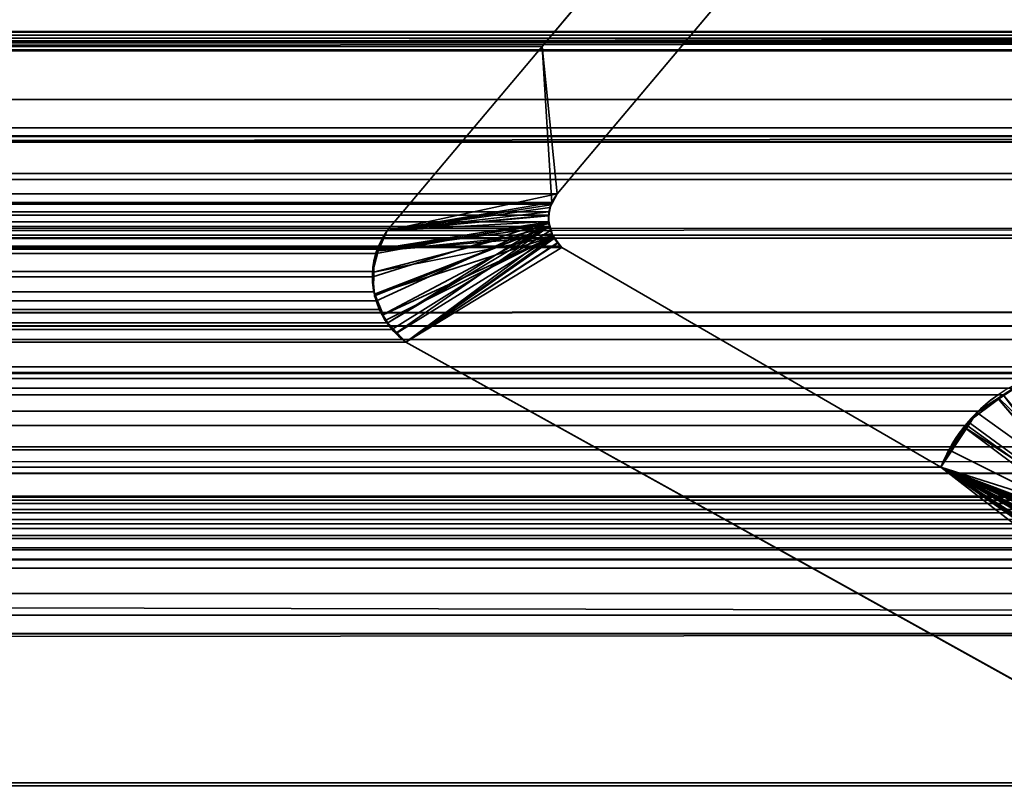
# Model space of a CAD drawing. Header units: millimetres. Extents: x -603 to 3703, y -120 to 249.
# Tile 615 of 656: x 1970.07 to 1975.56, y -3.07 to 1.2. Entities that reach past the tile are written whole.
import ezdxf

# ---------------------------------------------------------------- set-up
doc = ezdxf.new("R2010")
doc.units = ezdxf.units.MM
doc.layers.add('152', color=7, linetype='Continuous', true_color=0xffffff)

# ---------------------------------------------------------------- blocks, each defined once
blk = doc.blocks.new('UG_SURFACE_002')
at = {"layer": '152', "color": 252, "linetype": 'Continuous', "lineweight": 35}
for points in [[(2177.5, -30, 2213.0001), (2177.5, 229.8, 2213.0001), (822.5, 229.8, 2213.0001), (822.5, -30, 2213.0001)], [(972.5, -30, 2063), (972.5, 229.8, 2063), (2027.4999, 229.8, 2063), (2027.4999, -30, 2063)]]:
    blk.add_3dface(points, dxfattribs=at)
blk = doc.blocks.new('UG_SURFACE_085')
at = {"layer": '152', "color": 43, "linetype": 'Continuous', "lineweight": 35}
for points in [[(1016, 0, 2017), (1016, -49, 2017), (1984, -49, 2017), (1984, 0, 2017)], [(1081, 0, 948), (1107, 0, 951.5), (1984, 0, 2), (1016, 0, 2)], [(1107, 0, 1186.5), (1081, 0, 1190.0001), (1016, 0, 2017), (1984, 0, 2017)], [(1984, 0, 2017), (1984, 0, 2), (1107, 0, 951.5), (1107, 0, 1186.5)], [(1016, 0, 2), (1984, 0, 2), (1984, -2), (1016, -2)], [(1016, -47), (1016, -2), (1984, -2), (1984, -47)]]:
    blk.add_3dface(points, dxfattribs=at)
blk = doc.blocks.new('UG_SURFACE_148')
at = {"layer": '152', "color": 7, "linetype": 'Continuous', "lineweight": 35}
for points in [[(1986.6695, 1.0733, 2020.1695), (1013.325, 2.6459, 2020.175), (1013.2391, 0.3109, 2020.2608)], [(1986.6695, 1.0733, 2020.1695), (1986.675, 2.6459, 2020.175), (1013.325, 2.6459, 2020.175)], [(1017.5786, 1.7573, 2015.9214), (1982.4214, 1.7573, 2015.9214), (1981.7749, 1.0741, 2015.275), (1018.2251, 1.0741, 2015.275)], [(1973.5372, 1.7131, 2007.0372), (1972.985, 1.0529, 2006.485), (1027.015, 1.0529, 2006.485), (1026.4628, 1.7131, 2007.0372)], [(1972.985, 1.0529, 2006.485), (1973.5372, 1.7131, 2007.0372), (1974.0072, 1.345, 2007.5073), (1973.069, 0.2303, 2006.5689)], [(1025.9928, 1.345, 2007.5073), (1026.931, 0.2303, 2006.5689), (1973.069, 0.2303, 2006.5689), (1974.0072, 1.345, 2007.5073)], [(1983.0514, 1.1329, 2016.5515), (1984.5084, 0.5991, 2018.0085), (1015.4916, 0.5991, 2018.0085), (1016.9486, 1.1329, 2016.5515)], [(1983.0514, 1.1329, 2016.5515), (1016.9486, 1.1329, 2016.5515), (1016.9967, 1.1297, 2016.5033)], [(1983.0011, 1.1363, 2016.5012), (1016.9967, 1.1297, 2016.5033), (1017.0606, 1.1255, 2016.4394)], [(1983.0011, 1.1363, 2016.5012), (1983.0031, 1.1361, 2016.5031), (1016.9967, 1.1297, 2016.5033)], [(1016.9967, 1.1297, 2016.5033), (1983.0031, 1.1361, 2016.5031), (1983.0514, 1.1329, 2016.5515)], [(1017.0606, 1.1255, 2016.4394), (1982.9315, 1.1144, 2016.4316), (1983.0011, 1.1363, 2016.5012)], [(1017.0606, 1.1255, 2016.4394), (1017.0691, 1.1208, 2016.4309), (1982.9315, 1.1144, 2016.4316)], [(1982.8825, 1.0991, 2016.3825), (1017.0691, 1.1208, 2016.4309), (1017.1335, 1.0854, 2016.3665)], [(1982.8825, 1.0991, 2016.3825), (1982.9315, 1.1144, 2016.4316), (1017.0691, 1.1208, 2016.4309)], [(1013.2391, 0.3109, 2020.2608), (1986.7144, 0.3099, 2020.2143), (1986.6695, 1.0733, 2020.1695)], [(1017.1335, 1.0854, 2016.3665), (1982.8674, 1.0844, 2016.3674), (1982.8825, 1.0991, 2016.3825)], [(1982.8674, 1.0844, 2016.3674), (1017.1335, 1.0854, 2016.3665), (1017.1434, 1.08, 2016.3567)], [(1017.1434, 1.08, 2016.3567), (1982.8143, 1.0331, 2016.3143), (1982.8674, 1.0844, 2016.3674)], [(1017.1434, 1.08, 2016.3567), (1017.1857, 1.0331, 2016.3143), (1982.8143, 1.0331, 2016.3143)], [(1018.5249, 0.7572, 2014.9751), (1018.2251, 1.0741, 2015.275), (1981.7749, 1.0741, 2015.275)], [(1018.5249, 0.7572, 2014.9751), (1981.7749, 1.0741, 2015.275), (1981.4751, 0.7572, 2014.9751)], [(1972.985, 1.0529, 2006.485), (1972.1192, 0.025, 2005.6193), (1027.8808, 0.025, 2005.6193), (1027.015, 1.0529, 2006.485)], [(1973.069, 0.2303, 2006.5689), (1973.0376, 0.1807, 2006.5374), (1972.1192, 0.025, 2005.6193), (1972.985, 1.0529, 2006.485)], [(1982.8143, 1.0331, 2016.3143), (1017.1857, 1.0331, 2016.3143), (1017.8912, 0.4417, 2015.6088)], [(1017.8912, 0.4417, 2015.6088), (1982.1423, 0.3422, 2015.6424), (1982.8143, 1.0331, 2016.3143)], [(1981.4751, 0.7572, 2014.9751), (1980.0892, -0.0172, 2013.5891), (1019.9108, -0.0172, 2013.5891), (1018.5249, 0.7572, 2014.9751)], [(1014.2697, -0.8721, 2019.2304), (1985.6925, 0.5499, 2019.1925), (1985.6869, -0.4242, 2019.187)], [(1014.2697, -0.8721, 2019.2304), (1014.3075, 0.5499, 2019.1925), (1985.6925, 0.5499, 2019.1925)], [(1014.3124, 0.5521, 2019.1877), (1985.6876, 0.5521, 2019.1877), (1985.6925, 0.5499, 2019.1925), (1014.3075, 0.5499, 2019.1925)], [(1985.6853, 0.5531, 2019.1853), (1014.3124, 0.5521, 2019.1877), (1014.3147, 0.5531, 2019.1853)], [(1985.6853, 0.5531, 2019.1853), (1985.6876, 0.5521, 2019.1877), (1014.3124, 0.5521, 2019.1877)], [(1014.3147, 0.5531, 2019.1853), (1014.3213, 0.5528, 2019.1786), (1985.6787, 0.5528, 2019.1786)], [(1985.6787, 0.5528, 2019.1786), (1985.6853, 0.5531, 2019.1853), (1014.3147, 0.5531, 2019.1853)], [(1014.3213, 0.5528, 2019.1786), (1014.3424, 0.5517, 2019.1576), (1985.6576, 0.5519, 2019.1576)], [(1985.6576, 0.5519, 2019.1576), (1985.6787, 0.5528, 2019.1786), (1014.3213, 0.5528, 2019.1786)], [(1985.604, 0.5495, 2019.104), (1985.6576, 0.5519, 2019.1576), (1014.3424, 0.5517, 2019.1576)], [(1014.3424, 0.5517, 2019.1576), (1014.3961, 0.5491, 2019.1038), (1985.604, 0.5495, 2019.104)], [(1015.077, 0.516, 2018.4231), (1984.5084, 0.5991, 2018.0085), (1984.8992, 0.5179, 2018.3992)], [(1015.077, 0.516, 2018.4231), (1015.4916, 0.5991, 2018.0085), (1984.5084, 0.5991, 2018.0085)], [(1984.9817, 0.5216, 2018.4817), (1985.604, 0.5495, 2019.104), (1014.3961, 0.5491, 2019.1038)], [(1014.3961, 0.5491, 2019.1038), (1015.0189, 0.5188, 2018.481), (1984.9817, 0.5216, 2018.4817)], [(1984.8992, 0.5179, 2018.3992), (1984.9817, 0.5216, 2018.4817), (1015.0189, 0.5188, 2018.481)], [(1984.8992, 0.5179, 2018.3992), (1015.0189, 0.5188, 2018.481), (1015.077, 0.516, 2018.4231)], [(1981.8425, 0.0339, 2015.3425), (1017.8912, 0.4417, 2015.6088), (1019.3079, -0.7461, 2014.1921)], [(1981.8425, 0.0339, 2015.3425), (1982.1423, 0.3422, 2015.6424), (1017.8912, 0.4417, 2015.6088)], [(1986.8573, -2.122, 2020.3571), (1013.2391, 0.3109, 2020.2608), (1013.1508, -2.0882, 2020.3493)], [(1986.8573, -2.122, 2020.3571), (1986.7144, 0.3099, 2020.2143), (1013.2391, 0.3109, 2020.2608)], [(1973.0376, 0.1807, 2006.5374), (1026.931, 0.2303, 2006.5689), (1026.9624, 0.1807, 2006.5374)], [(1973.0376, 0.1807, 2006.5374), (1973.069, 0.2303, 2006.5689), (1026.931, 0.2303, 2006.5689)], [(1026.9624, 0.1807, 2006.5374), (1973.035, 0.1723, 2006.5351), (1973.0376, 0.1807, 2006.5374)], [(1026.9624, 0.1807, 2006.5374), (1026.965, 0.1723, 2006.5351), (1973.035, 0.1723, 2006.5351)], [(1973.0219, 0.1294, 2006.5219), (1026.965, 0.1723, 2006.5351), (1026.9781, 0.1294, 2006.5219)], [(1973.0219, 0.1294, 2006.5219), (1973.035, 0.1723, 2006.5351), (1026.965, 0.1723, 2006.5351)], [(1973.0376, 0.1807, 2006.5374), (1973.035, 0.1723, 2006.5351), (1973.0219, 0.1294, 2006.5219), (1972.1192, 0.025, 2005.6193)], [(1026.9781, 0.1294, 2006.5219), (1973.0213, 0.1112, 2006.5212), (1973.0219, 0.1294, 2006.5219)], [(1026.9781, 0.1294, 2006.5219), (1026.9787, 0.1112, 2006.5212), (1973.0213, 0.1112, 2006.5212)], [(1973.0198, 0.0733, 2006.5198), (1026.9787, 0.1112, 2006.5212), (1026.9802, 0.0733, 2006.5198)], [(1973.0198, 0.0733, 2006.5198), (1973.0213, 0.1112, 2006.5212), (1026.9787, 0.1112, 2006.5212)], [(1972.0643, -0.0787, 2005.5642), (1972.1192, 0.025, 2005.6193), (1973.0213, 0.1112, 2006.5212), (1973.0198, 0.0733, 2006.5198)], [(1972.1192, 0.025, 2005.6193), (1973.0219, 0.1294, 2006.5219), (1973.0213, 0.1112, 2006.5212)], [(1026.9802, 0.0733, 2006.5198), (1026.9744, 0.047, 2006.5255), (1973.0256, 0.047, 2006.5255)], [(1026.9802, 0.0733, 2006.5198), (1973.0256, 0.047, 2006.5255), (1973.0198, 0.0733, 2006.5198)], [(1972.0393, -0.2338, 2005.5394), (1972.0376, -0.2035, 2005.5375), (1972.059, -0.1034, 2005.559), (1973.0198, 0.0733, 2006.5198)], [(1973.0198, 0.0733, 2006.5198), (1972.0603, -0.3678, 2005.5604), (1972.0443, -0.3168, 2005.5444), (1972.0393, -0.2338, 2005.5394)], [(1973.0198, 0.0733, 2006.5198), (1972.059, -0.1034, 2005.559), (1972.0643, -0.0787, 2005.5642)], [(1972.1231, -0.4908, 2005.6231), (1972.0751, -0.4152, 2005.5752), (1972.0603, -0.3678, 2005.5604), (1973.0198, 0.0733, 2006.5198)], [(1972.1231, -0.4908, 2005.6231), (1973.0198, 0.0733, 2006.5198), (1973.0256, 0.047, 2006.5255)], [(1981.8425, 0.0339, 2015.3425), (1019.3079, -0.7461, 2014.1921), (1019.6105, -0.83, 2013.8896)], [(1019.6105, -0.83, 2013.8896), (1980.3668, -0.7665, 2013.8669), (1981.8425, 0.0339, 2015.3425)], [(1026.9696, 0.0245, 2006.5303), (1026.9507, -0.0149, 2006.5494), (1973.0493, -0.0149, 2006.5494)], [(1973.0304, 0.0245, 2006.5303), (1026.9744, 0.047, 2006.5255), (1026.9696, 0.0245, 2006.5303)], [(1026.9696, 0.0245, 2006.5303), (1973.0493, -0.0149, 2006.5494), (1973.0304, 0.0245, 2006.5303)], [(1973.0304, 0.0245, 2006.5303), (1973.0256, 0.047, 2006.5255), (1026.9744, 0.047, 2006.5255)], [(1027.9288, -0.0611, 2005.5711), (1027.8808, 0.025, 2005.6193), (1972.1192, 0.025, 2005.6193)], [(1027.9288, -0.0611, 2005.5711), (1972.1192, 0.025, 2005.6193), (1972.0643, -0.0787, 2005.5642)], [(1973.0256, 0.047, 2006.5255), (1973.0304, 0.0245, 2006.5303), (1972.1459, -0.5265, 2005.646), (1972.1231, -0.4908, 2005.6231)], [(1972.2236, -0.597, 2005.7235), (1972.1459, -0.5265, 2005.646), (1973.0304, 0.0245, 2006.5303), (1973.0493, -0.0149, 2006.5494)], [(1019.9108, -0.0172, 2013.5891), (1980.0892, -0.0172, 2013.5891), (1979.208, -0.5094, 2012.7079)], [(1020.792, -0.5094, 2012.7079), (1019.9108, -0.0172, 2013.5891), (1979.208, -0.5094, 2012.7079)], [(1026.9481, -0.0203, 2006.552), (1026.9113, -0.0624, 2006.5887), (1973.0887, -0.0624, 2006.5887)], [(1973.0519, -0.0203, 2006.552), (1026.9507, -0.0149, 2006.5494), (1026.9481, -0.0203, 2006.552)], [(1026.9481, -0.0203, 2006.552), (1973.0887, -0.0624, 2006.5887), (1973.0519, -0.0203, 2006.552)], [(1973.0519, -0.0203, 2006.552), (1973.0493, -0.0149, 2006.5494), (1026.9507, -0.0149, 2006.5494)], [(1973.0493, -0.0149, 2006.5494), (1973.0519, -0.0203, 2006.552), (1972.2236, -0.597, 2005.7235)], [(1972.2236, -0.597, 2005.7235), (1973.0519, -0.0203, 2006.552), (1973.0887, -0.0624, 2006.5887), (1973.0943, -0.0688, 2006.5944)], [(1026.9057, -0.0688, 2006.5944), (1024.7903, -1.2961, 2008.7097), (1975.2097, -1.2961, 2008.7097), (1973.0943, -0.0688, 2006.5944)], [(1026.9057, -0.0688, 2006.5944), (1973.0943, -0.0688, 2006.5944), (1973.0887, -0.0624, 2006.5887), (1026.9113, -0.0624, 2006.5887)], [(1972.0643, -0.0787, 2005.5642), (1027.9411, -0.1038, 2005.559), (1027.9288, -0.0611, 2005.5711)], [(1972.0643, -0.0787, 2005.5642), (1972.059, -0.1034, 2005.559), (1027.9411, -0.1038, 2005.559)], [(1027.9574, -0.1601, 2005.5425), (1027.9411, -0.1038, 2005.559), (1972.059, -0.1034, 2005.559)], [(1027.9574, -0.1601, 2005.5425), (1972.059, -0.1034, 2005.559), (1972.0376, -0.2035, 2005.5375)], [(1973.0943, -0.0688, 2006.5944), (1975.2097, -1.2961, 2008.7097), (1979.6005, -4.6975, 2013.1006), (1972.2236, -0.597, 2005.7235)], [(1972.0376, -0.2035, 2005.5375), (1027.9602, -0.2344, 2005.5399), (1027.9574, -0.1601, 2005.5425)], [(1972.0376, -0.2035, 2005.5375), (1972.0393, -0.2338, 2005.5394), (1027.9602, -0.2344, 2005.5399)], [(1972.0443, -0.3168, 2005.5444), (1027.941, -0.3689, 2005.559), (1027.9616, -0.2735, 2005.5385)], [(1027.9616, -0.2735, 2005.5385), (1027.9602, -0.2344, 2005.5399), (1972.0393, -0.2338, 2005.5394)], [(1027.9616, -0.2735, 2005.5385), (1972.0393, -0.2338, 2005.5394), (1972.0443, -0.3168, 2005.5444)], [(1972.0443, -0.3168, 2005.5444), (1972.0603, -0.3678, 2005.5604), (1027.941, -0.3689, 2005.559)], [(1027.8827, -0.4899, 2005.6174), (1972.0603, -0.3678, 2005.5604), (1972.0751, -0.4152, 2005.5752)], [(1027.8827, -0.4899, 2005.6174), (1027.9381, -0.3818, 2005.5618), (1972.0603, -0.3678, 2005.5604)], [(1027.9381, -0.3818, 2005.5618), (1027.941, -0.3689, 2005.559), (1972.0603, -0.3678, 2005.5604)], [(1985.6869, -0.4242, 2019.187), (1014.1946, -1.1999, 2019.3055), (1014.2697, -0.8721, 2019.2304)], [(1985.6869, -0.4242, 2019.187), (1985.8462, -1.1821, 2019.3462), (1014.1946, -1.1999, 2019.3055)], [(1972.0751, -0.4152, 2005.5752), (1027.879, -0.4936, 2005.621), (1027.8827, -0.4899, 2005.6174)], [(1972.0751, -0.4152, 2005.5752), (1972.1231, -0.4908, 2005.6231), (1027.879, -0.4936, 2005.621)], [(1972.1459, -0.5265, 2005.646), (1027.7764, -0.597, 2005.7235), (1027.879, -0.4936, 2005.621)], [(1027.879, -0.4936, 2005.621), (1972.1231, -0.4908, 2005.6231), (1972.1459, -0.5265, 2005.646)], [(1979.208, -0.5094, 2012.7079), (1978.1899, -0.5839, 2011.6899), (1021.8101, -0.5839, 2011.6899), (1020.792, -0.5094, 2012.7079)], [(1972.1459, -0.5265, 2005.646), (1972.2236, -0.597, 2005.7235), (1027.7764, -0.597, 2005.7235)], [(1972.2236, -0.597, 2005.7235), (1979.6005, -4.6975, 2013.1006), (1020.3995, -4.6975, 2013.1006), (1027.7764, -0.597, 2005.7235)], [(1021.8101, -0.5839, 2011.6899), (1978.1899, -0.5839, 2011.6899), (1976.1124, -0.7357, 2009.6123), (1023.8876, -0.7357, 2009.6123)], [(1979.4418, -1.2682, 2012.9418), (1980.3668, -0.7665, 2013.8669), (1019.6105, -0.83, 2013.8896)], [(1024.0185, -0.7343, 2009.4814), (1023.8876, -0.7357, 2009.6123), (1976.1124, -0.7357, 2009.6123)], [(1024.0185, -0.7343, 2009.4814), (1976.1124, -0.7357, 2009.6123), (1975.8708, -0.7731, 2009.3708)], [(1975.8708, -0.7731, 2009.3708), (1024.1283, -0.7667, 2009.3718), (1024.0185, -0.7343, 2009.4814)], [(1024.1283, -0.7667, 2009.3718), (1975.8708, -0.7731, 2009.3708), (1975.6985, -0.7998, 2009.1984)], [(1975.6985, -0.7998, 2009.1984), (1024.3875, -0.8429, 2009.1126), (1024.1283, -0.7667, 2009.3718)], [(1975.6985, -0.7998, 2009.1984), (1975.6159, -0.8539, 2009.1159), (1024.3875, -0.8429, 2009.1126)], [(1019.6105, -0.83, 2013.8896), (1021.6314, -1.3904, 2011.8687), (1978.3791, -1.3308, 2011.8792)], [(1978.3791, -1.3308, 2011.8792), (1979.4418, -1.2682, 2012.9418), (1019.6105, -0.83, 2013.8896)], [(1024.3959, -0.8454, 2009.104), (1024.3875, -0.8429, 2009.1126), (1975.6159, -0.8539, 2009.1159)], [(1024.3959, -0.8454, 2009.104), (1975.6159, -0.8539, 2009.1159), (1975.5583, -0.8916, 2009.0582)], [(1975.5583, -0.8916, 2009.0582), (1024.443, -0.8844, 2009.057), (1024.3959, -0.8454, 2009.104)], [(1975.5583, -0.8916, 2009.0582), (1975.6159, -0.8539, 2009.1159), (1976.1159, -1.5323, 2009.6159), (1976.1066, -1.5495, 2009.6066)], [(1024.645, -1.0515, 2008.8551), (1024.443, -0.8844, 2009.057), (1975.5583, -0.8916, 2009.0582)], [(1024.645, -1.0515, 2008.8551), (1975.5583, -0.8916, 2009.0582), (1975.4189, -0.9829, 2008.919)], [(1976.0853, -1.5884, 2009.5854), (1975.3581, -1.0629, 2008.8582), (1975.4189, -0.9829, 2008.919), (1975.5583, -0.8916, 2009.0582)], [(1976.1066, -1.5495, 2009.6066), (1976.0853, -1.5884, 2009.5854), (1975.5583, -0.8916, 2009.0582)], [(1975.4189, -0.9829, 2008.919), (1024.6468, -1.0545, 2008.8532), (1024.645, -1.0515, 2008.8551)], [(1975.4189, -0.9829, 2008.919), (1975.3581, -1.0629, 2008.8582), (1024.6468, -1.0545, 2008.8532)], [(1024.6468, -1.0545, 2008.8532), (1975.3581, -1.0629, 2008.8582), (1975.2555, -1.1981, 2008.7554)], [(1975.2555, -1.1981, 2008.7554), (1024.7903, -1.2961, 2008.7097), (1024.6468, -1.0545, 2008.8532)], [(1975.2555, -1.1981, 2008.7554), (1975.3581, -1.0629, 2008.8582), (1976.0853, -1.5884, 2009.5854), (1976.0796, -1.6115, 2009.5797)], [(1986.3259, -3.4653, 2019.8257), (1013.6755, -3.4656, 2019.8245), (1014.1946, -1.1999, 2019.3055)], [(1014.1946, -1.1999, 2019.3055), (1985.8462, -1.1821, 2019.3462), (1986.3259, -3.4653, 2019.8257)], [(1975.2555, -1.1981, 2008.7554), (1975.2097, -1.2961, 2008.7097), (1024.7903, -1.2961, 2008.7097)], [(1976.0796, -1.6115, 2009.5797), (1976.0729, -1.6382, 2009.573), (1975.2097, -1.2961, 2008.7097), (1975.2555, -1.1981, 2008.7554)], [(1975.2097, -1.2961, 2008.7097), (1980.1003, -4.5617, 2013.6001), (1980.0317, -4.6469, 2013.5317)], [(1975.2097, -1.2961, 2008.7097), (1980.1462, -4.441, 2013.6461), (1980.1432, -4.4634, 2013.6433)], [(1980.1462, -4.441, 2013.6461), (1975.2097, -1.2961, 2008.7097), (1976.1825, -1.8586, 2009.6824)], [(1980.1432, -4.4634, 2013.6433), (1980.1078, -4.5523, 2013.6077), (1980.1003, -4.5617, 2013.6001), (1975.2097, -1.2961, 2008.7097)], [(1975.2097, -1.2961, 2008.7097), (1976.0729, -1.6382, 2009.573), (1976.0729, -1.6768, 2009.573)], [(1975.2097, -1.2961, 2008.7097), (1976.123, -1.8086, 2009.6228), (1976.1276, -1.8126, 2009.6276), (1976.1825, -1.8586, 2009.6824)], [(1975.2097, -1.2961, 2008.7097), (1976.0859, -1.7456, 2009.5859), (1976.0927, -1.7572, 2009.5928)], [(1976.0927, -1.7572, 2009.5928), (1976.123, -1.8086, 2009.6228), (1975.2097, -1.2961, 2008.7097)], [(1976.0729, -1.6768, 2009.573), (1976.0728, -1.6936, 2009.5727), (1975.2097, -1.2961, 2008.7097)], [(1976.0728, -1.6936, 2009.5727), (1976.0859, -1.7456, 2009.5859), (1975.2097, -1.2961, 2008.7097)], [(1979.7131, -4.7292, 2013.2132), (1979.6005, -4.6975, 2013.1006), (1975.2097, -1.2961, 2008.7097), (1980.0317, -4.6469, 2013.5317)], [(1978.3791, -1.3308, 2011.8792), (1021.6314, -1.3904, 2011.8687), (1022.2456, -1.5607, 2011.2543)], [(1978.3791, -1.3308, 2011.8792), (1022.2456, -1.5607, 2011.2543), (1023.7856, -1.4582, 2009.7144)], [(1023.7856, -1.4582, 2009.7144), (1976.2144, -1.4582, 2009.7144), (1978.3791, -1.3308, 2011.8792)], [(1023.7856, -1.4582, 2009.7144), (1023.7929, -1.4627, 2009.7072), (1976.2069, -1.462, 2009.707)], [(1976.2069, -1.462, 2009.707), (1976.2144, -1.4582, 2009.7144), (1023.7856, -1.4582, 2009.7144)], [(1976.1724, -1.4795, 2009.6724), (1976.2069, -1.462, 2009.707), (1023.7929, -1.4627, 2009.7072)], [(1976.1724, -1.4795, 2009.6724), (1023.7929, -1.4627, 2009.7072), (1023.8483, -1.4972, 2009.6517)], [(1023.8483, -1.4972, 2009.6517), (1976.1524, -1.4982, 2009.6524), (1976.1724, -1.4795, 2009.6724)], [(1976.1159, -1.5323, 2009.6159), (1023.8483, -1.4972, 2009.6517), (1023.8578, -1.5032, 2009.6421)], [(1976.1159, -1.5323, 2009.6159), (1976.1524, -1.4982, 2009.6524), (1023.8483, -1.4972, 2009.6517)], [(1023.8578, -1.5032, 2009.6421), (1976.1066, -1.5495, 2009.6066), (1976.1159, -1.5323, 2009.6159)], [(1023.8578, -1.5032, 2009.6421), (1023.8941, -1.549, 2009.6059), (1976.1066, -1.5495, 2009.6066)], [(1976.0853, -1.5884, 2009.5854), (1023.8941, -1.549, 2009.6059), (1023.8994, -1.5558, 2009.6006)], [(1976.0853, -1.5884, 2009.5854), (1976.1066, -1.5495, 2009.6066), (1023.8941, -1.549, 2009.6059)], [(1023.8994, -1.5558, 2009.6006), (1976.0796, -1.6115, 2009.5797), (1976.0853, -1.5884, 2009.5854)], [(1023.8994, -1.5558, 2009.6006), (1023.9217, -1.6106, 2009.5782), (1976.0796, -1.6115, 2009.5797)], [(1023.9217, -1.6106, 2009.5782), (1023.9217, -1.6108, 2009.5782), (1976.0796, -1.6115, 2009.5797)], [(1976.0729, -1.6382, 2009.573), (1023.9217, -1.6108, 2009.5782), (1023.9288, -1.6734, 2009.5713)], [(1976.0729, -1.6382, 2009.573), (1976.0796, -1.6115, 2009.5797), (1023.9217, -1.6108, 2009.5782)], [(1023.9288, -1.6734, 2009.5713), (1976.0729, -1.6768, 2009.573), (1976.0729, -1.6382, 2009.573)], [(1976.0728, -1.6936, 2009.5727), (1023.9283, -1.6767, 2009.5718), (1023.9205, -1.7264, 2009.5794)], [(1023.9205, -1.7264, 2009.5794), (1976.0859, -1.7456, 2009.5859), (1976.0728, -1.6936, 2009.5727)], [(1023.9288, -1.6734, 2009.5713), (1023.9283, -1.6767, 2009.5718), (1976.0729, -1.6768, 2009.573)], [(1976.0728, -1.6936, 2009.5727), (1976.0729, -1.6768, 2009.573), (1023.9283, -1.6767, 2009.5718)], [(1976.123, -1.8086, 2009.6228), (1023.9074, -1.7574, 2009.5925), (1023.8804, -1.8045, 2009.6197)], [(1023.9074, -1.7574, 2009.5925), (1976.0927, -1.7572, 2009.5928), (1976.0859, -1.7456, 2009.5859)], [(1976.0859, -1.7456, 2009.5859), (1023.9141, -1.7456, 2009.5859), (1023.9074, -1.7574, 2009.5925)], [(1976.123, -1.8086, 2009.6228), (1976.0927, -1.7572, 2009.5928), (1023.9074, -1.7574, 2009.5925)], [(1023.9205, -1.7264, 2009.5794), (1023.9141, -1.7456, 2009.5859), (1976.0859, -1.7456, 2009.5859)], [(1976.1276, -1.8126, 2009.6276), (1023.872, -1.8117, 2009.6281), (1023.8175, -1.8586, 2009.6824)], [(1023.8175, -1.8586, 2009.6824), (1976.1825, -1.8586, 2009.6824), (1976.1276, -1.8126, 2009.6276)], [(1023.8804, -1.8045, 2009.6197), (1023.872, -1.8117, 2009.6281), (1976.1276, -1.8126, 2009.6276)], [(1023.8804, -1.8045, 2009.6197), (1976.1276, -1.8126, 2009.6276), (1976.123, -1.8086, 2009.6228)], [(1979.9683, -4.0486, 2013.4683), (1976.1825, -1.8586, 2009.6824), (1023.8175, -1.8586, 2009.6824), (1020.0317, -4.0486, 2013.4683)], [(1013.1508, -2.0882, 2020.3493), (1013.0994, -2.223, 2020.4005), (1986.8972, -2.2255, 2020.3972)], [(1013.1508, -2.0882, 2020.3493), (1986.8972, -2.2255, 2020.3972), (1986.8573, -2.122, 2020.3571)], [(1986.8972, -2.2255, 2020.3972), (1013.0994, -2.223, 2020.4005), (1012.7817, -3.0566, 2020.7183)], [(1012.7817, -3.0566, 2020.7183), (1987.2183, -3.0566, 2020.7183), (1986.8972, -2.2255, 2020.3972)], [(1012.7748, -3.074, 2020.7253), (1987.2252, -3.074, 2020.7253), (1987.2183, -3.0566, 2020.7183), (1012.7817, -3.0566, 2020.7183)]]:
    blk.add_3dface(points, dxfattribs=at)
blk = doc.blocks.new('UG_SURFACE_149')
at = {"layer": '152', "color": 7, "linetype": 'Continuous', "lineweight": 35}
for points in [[(1973.5372, 1.7131, -7), (1972.985, 1.0529, -7), (1972.985, 1.0529, 2006.485), (1973.5372, 1.7131, 2007.0372)], [(1972.985, 1.0529, -7), (1973.5372, 1.7131, -7), (1974.0072, 1.345, -7), (1973.069, 0.2303, -7)], [(1973.069, 0.2303, 2006.5689), (1974.0072, 1.345, 2007.5073), (1973.5372, 1.7131, 2007.0372), (1972.985, 1.0529, 2006.485)], [(1974.0072, 1.345, 2007.5073), (1973.069, 0.2303, 2006.5689), (1973.069, 0.2303, -7), (1974.0072, 1.345, -7)], [(1972.985, 1.0529, -7), (1972.1192, 0.025, -7), (1972.1192, 0.025, 2005.6193), (1972.985, 1.0529, 2006.485)], [(1973.069, 0.2303, -7), (1972.1192, 0.025, -7), (1972.985, 1.0529, -7)], [(1972.985, 1.0529, 2006.485), (1972.1192, 0.025, 2005.6193), (1973.0322, 0.1679, 2006.5322), (1973.0384, 0.1785, 2006.5384)], [(1973.0384, 0.1785, 2006.5384), (1973.069, 0.2303, 2006.5689), (1972.985, 1.0529, 2006.485)], [(1973.069, 0.2303, -7), (1973.0407, 0.178, -7), (1973.0275, 0.1534, -7), (1972.1192, 0.025, -7)], [(1973.069, 0.2303, -7), (1973.069, 0.2303, 2006.5689), (1973.0384, 0.1785, 2006.5384)], [(1973.0384, 0.1785, 2006.5384), (1973.0407, 0.178, -7), (1973.069, 0.2303, -7)], [(1972.1192, 0.025, 2005.6193), (1973.0194, 0.1078, 2006.5193), (1973.0222, 0.1211, 2006.5222), (1973.0322, 0.1679, 2006.5322)], [(1973.0322, 0.1679, 2006.5322), (1973.0222, 0.1211, 2006.5222), (1973.0242, 0.1214, -7)], [(1973.0322, 0.1679, 2006.5322), (1973.0242, 0.1214, -7), (1973.0275, 0.1534, -7)], [(1973.0322, 0.1679, 2006.5322), (1973.0275, 0.1534, -7), (1973.0407, 0.178, -7)], [(1973.0407, 0.178, -7), (1973.0384, 0.1785, 2006.5384), (1973.0322, 0.1679, 2006.5322)], [(1972.1192, 0.025, -7), (1973.0275, 0.1534, -7), (1973.0242, 0.1214, -7), (1973.0196, 0.0754, -7)], [(1973.0196, 0.0754, -7), (1973.0222, 0.1211, 2006.5222), (1973.0194, 0.1078, 2006.5193)], [(1973.0196, 0.0754, -7), (1973.0242, 0.1214, -7), (1973.0222, 0.1211, 2006.5222)], [(1973.0228, 0.0633, 2006.5227), (1973.0194, 0.1078, 2006.5193), (1972.1192, 0.025, 2005.6193), (1972.0621, -0.0846, 2005.5621)], [(1973.024, 0.0471, 2006.5241), (1973.0228, 0.0633, 2006.5227), (1972.0621, -0.0846, 2005.5621), (1972.0621, -0.0847, 2005.5621)], [(1972.07, -0.0882, -7), (1972.1192, 0.025, -7), (1973.0196, 0.0754, -7), (1973.0232, 0.0637, -7)], [(1973.0232, 0.0637, -7), (1973.0401, 0.0069, -7), (1972.07, -0.0882, -7)], [(1973.0194, 0.1078, 2006.5193), (1973.0232, 0.0637, -7), (1973.0196, 0.0754, -7)], [(1973.0194, 0.1078, 2006.5193), (1973.0228, 0.0633, 2006.5227), (1973.0232, 0.0637, -7)], [(1973.0401, 0.0069, -7), (1973.0232, 0.0637, -7), (1973.0228, 0.0633, 2006.5227)], [(1973.0228, 0.0633, 2006.5227), (1973.024, 0.0471, 2006.5241), (1973.0401, 0.0069, -7)], [(1973.024, 0.0471, 2006.5241), (1972.0379, -0.2083, 2005.538), (1972.0371, -0.2125, 2005.537), (1972.0484, -0.3309, 2005.5485)], [(1972.0621, -0.0847, 2005.5621), (1972.0379, -0.2083, 2005.538), (1973.024, 0.0471, 2006.5241)], [(1972.0484, -0.3309, 2005.5485), (1972.0491, -0.3388, 2005.5492), (1973.024, 0.0471, 2006.5241)], [(1973.024, 0.0471, 2006.5241), (1972.0491, -0.3388, 2005.5492), (1972.0938, -0.4458, 2005.5938)], [(1972.1192, 0.025, -7), (1972.07, -0.0882, -7), (1972.0621, -0.0847, 2005.5621)], [(1972.0621, -0.0847, 2005.5621), (1972.0621, -0.0846, 2005.5621), (1972.1192, 0.025, -7)], [(1972.0621, -0.0846, 2005.5621), (1972.1192, 0.025, 2005.6193), (1972.1192, 0.025, -7)], [(1973.0401, 0.0069, -7), (1973.0445, -0.0077, -7), (1972.07, -0.0882, -7)], [(1972.0938, -0.4458, 2005.5938), (1972.1032, -0.4686, 2005.6033), (1972.1739, -0.544, 2005.6739), (1973.024, 0.0471, 2006.5241)], [(1973.0394, 0.0075, 2006.5393), (1973.024, 0.0471, 2006.5241), (1972.1739, -0.544, 2005.6739), (1972.2236, -0.597, 2005.7235)], [(1972.2236, -0.597, 2005.7235), (1973.0469, -0.012, 2006.547), (1973.0394, 0.0075, 2006.5393)], [(1973.024, 0.0471, 2006.5241), (1973.0394, 0.0075, 2006.5393), (1973.0401, 0.0069, -7)], [(1973.0735, -0.0432, -7), (1973.0445, -0.0077, -7), (1973.0394, 0.0075, 2006.5393)], [(1973.0394, 0.0075, 2006.5393), (1973.0469, -0.012, 2006.547), (1973.0735, -0.0432, -7)], [(1973.0445, -0.0077, -7), (1973.0401, 0.0069, -7), (1973.0394, 0.0075, 2006.5393)], [(1972.0513, -0.3296, -7), (1972.0428, -0.3076, -7), (1972.0445, -0.2081, -7), (1973.0445, -0.0077, -7)], [(1973.0445, -0.0077, -7), (1972.0445, -0.2081, -7), (1972.0455, -0.1443, -7), (1972.07, -0.0882, -7)], [(1973.0445, -0.0077, -7), (1972.0966, -0.4458, -7), (1972.0513, -0.3296, -7)], [(1973.0445, -0.0077, -7), (1972.1091, -0.4777, -7), (1972.0966, -0.4458, -7)], [(1972.1752, -0.5466, -7), (1972.1091, -0.4777, -7), (1973.0445, -0.0077, -7)], [(1972.2236, -0.597, -7), (1972.1752, -0.5466, -7), (1973.0445, -0.0077, -7), (1973.0735, -0.0432, -7)], [(1973.0724, -0.0425, 2006.5725), (1973.0469, -0.012, 2006.547), (1972.2236, -0.597, 2005.7235)], [(1972.2236, -0.597, 2005.7235), (1973.0943, -0.0688, 2006.5944), (1973.0724, -0.0425, 2006.5725)], [(1973.0735, -0.0432, -7), (1973.0943, -0.0688, -7), (1972.2236, -0.597, -7)], [(1973.0469, -0.012, 2006.547), (1973.0724, -0.0425, 2006.5725), (1973.0735, -0.0432, -7)], [(1973.0943, -0.0688, -7), (1973.0735, -0.0432, -7), (1973.0724, -0.0425, 2006.5725)], [(1973.0724, -0.0425, 2006.5725), (1973.0943, -0.0688, 2006.5944), (1973.0943, -0.0688, -7)], [(1972.0379, -0.2083, 2005.538), (1972.0621, -0.0847, 2005.5621), (1972.07, -0.0882, -7)], [(1972.07, -0.0882, -7), (1972.0455, -0.1443, -7), (1972.0379, -0.2083, 2005.538)], [(1973.0943, -0.0688, -7), (1975.2097, -1.2961, -7), (1979.6005, -4.6975, -7), (1972.2236, -0.597, -7)], [(1972.2236, -0.597, 2005.7235), (1979.6005, -4.6975, 2013.1006), (1975.2097, -1.2961, 2008.7097), (1973.0943, -0.0688, 2006.5944)], [(1973.0943, -0.0688, 2006.5944), (1975.2097, -1.2961, 2008.7097), (1975.2097, -1.2961, -7), (1973.0943, -0.0688, -7)], [(1972.0455, -0.1443, -7), (1972.0445, -0.2081, -7), (1972.0379, -0.2083, 2005.538)], [(1972.0371, -0.2125, 2005.537), (1972.0445, -0.2081, -7), (1972.0428, -0.3076, -7)], [(1972.0371, -0.2125, 2005.537), (1972.0379, -0.2083, 2005.538), (1972.0445, -0.2081, -7)], [(1972.0428, -0.3076, -7), (1972.0484, -0.3309, 2005.5485), (1972.0371, -0.2125, 2005.537)], [(1972.0428, -0.3076, -7), (1972.0513, -0.3296, -7), (1972.0484, -0.3309, 2005.5485)], [(1972.0491, -0.3388, 2005.5492), (1972.0484, -0.3309, 2005.5485), (1972.0513, -0.3296, -7)], [(1972.0491, -0.3388, 2005.5492), (1972.0513, -0.3296, -7), (1972.0966, -0.4458, -7)], [(1972.0966, -0.4458, -7), (1972.0938, -0.4458, 2005.5938), (1972.0491, -0.3388, 2005.5492)], [(1972.1032, -0.4686, 2005.6033), (1972.0938, -0.4458, 2005.5938), (1972.0966, -0.4458, -7)], [(1972.1032, -0.4686, 2005.6033), (1972.0966, -0.4458, -7), (1972.1091, -0.4777, -7)], [(1972.1752, -0.5466, -7), (1972.1739, -0.544, 2005.6739), (1972.1032, -0.4686, 2005.6033)], [(1972.1032, -0.4686, 2005.6033), (1972.1091, -0.4777, -7), (1972.1752, -0.5466, -7)], [(1972.2236, -0.597, -7), (1972.2236, -0.597, 2005.7235), (1972.1739, -0.544, 2005.6739)], [(1972.1739, -0.544, 2005.6739), (1972.1752, -0.5466, -7), (1972.2236, -0.597, -7)], [(1972.2236, -0.597, -7), (1979.6005, -4.6975, -7), (1979.6005, -4.6975, 2013.1006), (1972.2236, -0.597, 2005.7235)], [(1975.7067, -0.7979, -7), (1975.5348, -0.9097, -7), (1975.5332, -0.9168, 2009.0332)], [(1975.5332, -0.9168, 2009.0332), (1975.6837, -0.8061, 2009.1836), (1975.7067, -0.7979, -7)], [(1975.6837, -0.8061, 2009.1836), (1975.5332, -0.9168, 2009.0332), (1976.0981, -1.5642, 2009.598)], [(1976.1441, -1.5015, -7), (1975.5348, -0.9097, -7), (1975.7067, -0.7979, -7)], [(1975.3628, -1.0424, 2008.8627), (1975.5348, -0.9097, -7), (1975.4118, -0.9899, -7)], [(1975.3628, -1.0424, 2008.8627), (1975.5332, -0.9168, 2009.0332), (1975.5348, -0.9097, -7)], [(1975.5332, -0.9168, 2009.0332), (1975.3628, -1.0424, 2008.8627), (1976.0907, -1.5754, 2009.5906)], [(1975.4118, -0.9899, -7), (1975.5348, -0.9097, -7), (1976.1441, -1.5015, -7), (1976.1363, -1.5121, -7)], [(1975.5332, -0.9168, 2009.0332), (1976.0907, -1.5754, 2009.5906), (1976.0981, -1.5642, 2009.598)], [(1975.4118, -0.9899, -7), (1975.3529, -1.0791, -7), (1975.3432, -1.0747, 2008.8432)], [(1975.3432, -1.0747, 2008.8432), (1975.3628, -1.0424, 2008.8627), (1975.4118, -0.9899, -7)], [(1976.0773, -1.6229, 2009.5773), (1976.0907, -1.5754, 2009.5906), (1975.3628, -1.0424, 2008.8627), (1975.3432, -1.0747, 2008.8432)], [(1975.3529, -1.0791, -7), (1975.4118, -0.9899, -7), (1976.1363, -1.5121, -7), (1976.0988, -1.564, -7)], [(1975.3432, -1.0747, 2008.8432), (1975.2097, -1.2961, 2008.7097), (1976.0729, -1.639, 2009.5727), (1976.0773, -1.6229, 2009.5773)], [(1975.2097, -1.2961, 2008.7097), (1975.3432, -1.0747, 2008.8432), (1975.3529, -1.0791, -7)], [(1976.0988, -1.564, -7), (1976.0907, -1.5754, -7), (1975.2097, -1.2961, -7), (1975.3529, -1.0791, -7)], [(1975.3529, -1.0791, -7), (1975.2097, -1.2961, -7), (1975.2097, -1.2961, 2008.7097)], [(1979.6005, -4.6975, -7), (1975.2097, -1.2961, -7), (1976.1825, -1.8586, -7)], [(1975.2097, -1.2961, -7), (1976.1133, -1.7962, -7), (1976.1328, -1.8137, -7)], [(1975.2097, -1.2961, -7), (1976.0859, -1.7456, -7), (1976.0959, -1.7641, -7)], [(1975.2097, -1.2961, -7), (1976.0907, -1.5754, -7), (1976.0792, -1.6228, -7)], [(1976.1328, -1.8137, -7), (1976.1825, -1.8586, -7), (1975.2097, -1.2961, -7)], [(1975.2097, -1.2961, -7), (1976.0715, -1.6552, -7), (1976.0756, -1.6815, -7), (1976.0859, -1.7456, -7)], [(1976.0959, -1.7641, -7), (1976.1133, -1.7962, -7), (1975.2097, -1.2961, -7)], [(1976.0792, -1.6228, -7), (1976.0715, -1.6552, -7), (1975.2097, -1.2961, -7)], [(1975.2097, -1.2961, 2008.7097), (1976.1239, -1.8099, 2009.624), (1976.096, -1.7629, 2009.5961)], [(1975.2097, -1.2961, 2008.7097), (1976.1819, -1.8582, 2009.6817), (1976.1306, -1.8154, 2009.6307)], [(1975.2097, -1.2961, 2008.7097), (1976.0742, -1.7028, 2009.5742), (1976.0737, -1.682, 2009.5737)], [(1976.096, -1.7629, 2009.5961), (1976.0859, -1.7456, 2009.5859), (1975.2097, -1.2961, 2008.7097)], [(1975.2097, -1.2961, 2008.7097), (1979.6005, -4.6975, 2013.1006), (1976.1819, -1.8582, 2009.6817)], [(1976.0859, -1.7456, 2009.5859), (1976.0742, -1.7028, 2009.5742), (1975.2097, -1.2961, 2008.7097)], [(1976.1306, -1.8154, 2009.6307), (1976.1239, -1.8099, 2009.624), (1975.2097, -1.2961, 2008.7097)], [(1976.0737, -1.682, 2009.5737), (1976.0729, -1.639, 2009.5727), (1975.2097, -1.2961, 2008.7097)]]:
    blk.add_3dface(points, dxfattribs=at)
blk = doc.blocks.new('UG_SURFACE_154')
at = {"layer": '152', "color": 252, "linetype": 'Continuous', "lineweight": 35}
for points in [[(1011, -46.92, 2022.5), (1989, -46.92, 2022.5), (1989, 62.92, 2022.5), (1011, 62.92, 2022.5)], [(1012.5, -46.92, 2020.9999), (1012.5, 62.92, 2020.9999), (1987.5, 62.92, 2020.9999), (1987.5, -46.92, 2020.9999)]]:
    blk.add_3dface(points, dxfattribs=at)

msp = doc.modelspace()

# ---------------------------------------------------------------- linework, layer by layer
at = {"layer": '152', "color": 252, "linetype": 'Continuous', "lineweight": -3, "true_color": 0x939598}
for p, q in [((1973.5372, 1.7131, -7), (1972.985, 1.0529, -7)), ((1973.5372, 1.7131, 2007.0372), (1972.985, 1.0529, 2006.485)), ((1973.5372, 1.7131, 2007.0372), (1972.985, 1.0529, 2006.485)), ((1974.0073, 1.345, 2007.5073), (1973.0689, 0.2303, 2006.5689)), ((1974.0073, 1.345, -7), (1973.0689, 0.2303, -7)), ((1974.0073, 1.345, 2007.5073), (1973.0689, 0.2303, 2006.5689)), ((1983.0515, 1.1329, 2016.5515), (1016.9485, 1.1329, 2016.5515)), ((1972.985, 1.0529, 2006.485), (1027.015, 1.0529, 2006.485)), ((1972.985, 1.0529, 2006.485), (1972.1192, 0.025, 2005.6192)), ((1972.985, 1.0529, -7), (1972.1192, 0.025, -7)), ((1972.985, 1.0529, 2006.485), (1972.1192, 0.025, 2005.6192)), ((1972.985, 1.0529, -7), (1972.985, 1.0529, 2006.485)), ((1982.8143, 1.0331, 2016.3143), (1017.1857, 1.0331, 2016.3143)), ((1985.6926, 0.5499, 2019.1926), (1014.3074, 0.5499, 2019.1926)), ((1984.5084, 0.5991, 2018.0084), (1015.4916, 0.5991, 2018.0084)), ((1026.9311, 0.2303, 2006.5689), (1973.0689, 0.2303, 2006.5689)), ((1973.0689, 0.2303, 2006.5689), (1973.0689, 0.2303, -7)), ((1016, 0, 2017), (1984, 0, 2017)), ((1972.1192, 0.025, 2005.6192), (1027.8808, 0.025, 2005.6192)), ((1972.1192, 0.025, -7), (1972.1192, 0.025, 2005.6192)), ((1016, 0, 2), (1984, 0, 2)), ((1026.9056, -0.0688, 2006.5944), (1973.0944, -0.0688, 2006.5944)), ((1975.2098, -1.2961, 2008.7098), (1973.0944, -0.0688, 2006.5944)), ((1973.0944, -0.0688, -7), (1975.2098, -1.2961, -7)), ((1975.2098, -1.2961, 2008.7098), (1973.0944, -0.0688, 2006.5944)), ((1973.0944, -0.0688, 2006.5944), (1973.0944, -0.0688, -7)), ((1972.2236, -0.597, 2005.7236), (1027.7764, -0.597, 2005.7236)), ((1979.6005, -4.6975, 2013.1005), (1972.2236, -0.597, 2005.7236)), ((1972.2236, -0.597, -7), (1979.6005, -4.6975, -7)), ((1972.2236, -0.597, -7), (1972.2236, -0.597, 2005.7236)), ((1972.2236, -0.597, 2005.7236), (1979.6005, -4.6975, 2013.1005)), ((1023.8876, -0.7357, 2009.6124), (1976.1124, -0.7357, 2009.6124)), ((1024.7902, -1.2961, 2008.7098), (1975.2098, -1.2961, 2008.7098)), ((1975.2098, -1.2961, 2008.7098), (1975.2098, -1.2961, -7)), ((1976.2144, -1.4582, 2009.7144), (1023.7856, -1.4582, 2009.7144)), ((1976.0859, -1.7456, 2009.5859), (1023.9141, -1.7456, 2009.5859)), ((1976.1825, -1.8586, 2009.6825), (1023.8175, -1.8586, 2009.6825)), ((1016, -2), (1984, -2)), ((1987.2183, -3.0566, 2020.7183), (1012.7817, -3.0566, 2020.7183))]:
    msp.add_line(p, q, dxfattribs=at)
for points in [[(1973.0689, 0.2303, 2006.5689), (1972.9931, 0.1407, 2006.4931), (1973.0048, 0.0066, 2006.5048), (1973.0944, -0.0688, 2006.5944)], [(1973.0689, 0.2303, -7), (1972.9931, 0.1407, -7), (1973.0048, 0.0066, -7), (1973.0944, -0.0688, -7)], [(1972.2236, -0.597, 2005.7236), (1972.0232, -0.454, 2005.5232), (1971.9765, -0.1757, 2005.4765), (1972.1192, 0.025, 2005.6192)], [(1972.1192, 0.025, -7), (1971.9765, -0.1757, -7), (1972.0232, -0.454, -7), (1972.2236, -0.597, -7)], [(1975.2098, -1.2961, -7), (1975.3538, -0.9308, -7), (1975.7206, -0.7028, -7), (1976.1124, -0.7357, -7)], [(1975.2098, -1.2961, 2008.7098), (1975.3538, -0.9308, 2008.8538), (1975.7206, -0.7028, 2009.2206), (1976.1124, -0.7357, 2009.6124)]]:
    msp.add_open_spline(points, degree=3, dxfattribs=at)
for points, knots in [([(1973.0689, 0.2303, 2006.5689), (1973.0569, 0.2161, 2006.5569), (1973.046, 0.1994, 2006.546), (1973.0305, 0.165, 2006.5305), (1973.025, 0.1475, 2006.525), (1973.0188, 0.1112, 2006.5188), (1973.0181, 0.0918, 2006.5181), (1973.0215, 0.0564, 2006.5215), (1973.0251, 0.0398, 2006.5251), (1973.036, 0.0082, 2006.536), (1973.0434, -0.0069, 2006.5434), (1973.0641, -0.0395, 2006.5641), (1973.0787, -0.0557, 2006.5787), (1973.0944, -0.0688, 2006.5944)], [0, 0, 0, 0, 0.184362, 0.184362, 0.339247, 0.339247, 0.495166, 0.495166, 0.636385, 0.636385, 0.785852, 0.785852, 1, 1, 1, 1]), ([(1972.1192, 0.025, 2005.6192), (1972.0975, -0.0055, 2005.5975), (1972.0784, -0.0404, 2005.5784), (1972.05, -0.1172, 2005.55), (1972.0404, -0.1602, 2005.5404), (1972.035, -0.2413, 2005.535), (1972.0375, -0.2802, 2005.5375), (1972.0509, -0.3514, 2005.5509), (1972.0616, -0.3849, 2005.5616), (1972.0938, -0.4575, 2005.5938), (1972.1185, -0.495, 2005.6185), (1972.1698, -0.5539, 2005.6698), (1972.1961, -0.5774, 2005.6961), (1972.2236, -0.597, 2005.7236)], [0, 0, 0, 0, 0.169988, 0.169988, 0.342146, 0.342146, 0.491572, 0.491572, 0.632423, 0.632423, 0.829252, 0.829252, 1, 1, 1, 1]), ([(1976.1124, -0.7357, 2009.6124), (1975.9392, -0.7212, 2009.4392), (1975.7661, -0.7555, 2009.2661), (1975.4457, -0.9333, 2008.9457), (1975.2949, -1.0803, 2008.7949), (1975.2098, -1.2961, 2008.7098)], [0, 0, 0, 0, 0.5, 0.5, 1, 1, 1, 1])]:
    msp.add_open_spline(points, degree=3, knots=knots, dxfattribs=at)

# ---------------------------------------------------------------- block references
for name in ['UG_SURFACE_002', 'UG_SURFACE_154', 'UG_SURFACE_085', 'UG_SURFACE_149', 'UG_SURFACE_148']:
    msp.add_blockref(name, (0, 0), dxfattribs=at)

doc.saveas('drawing.dxf')
